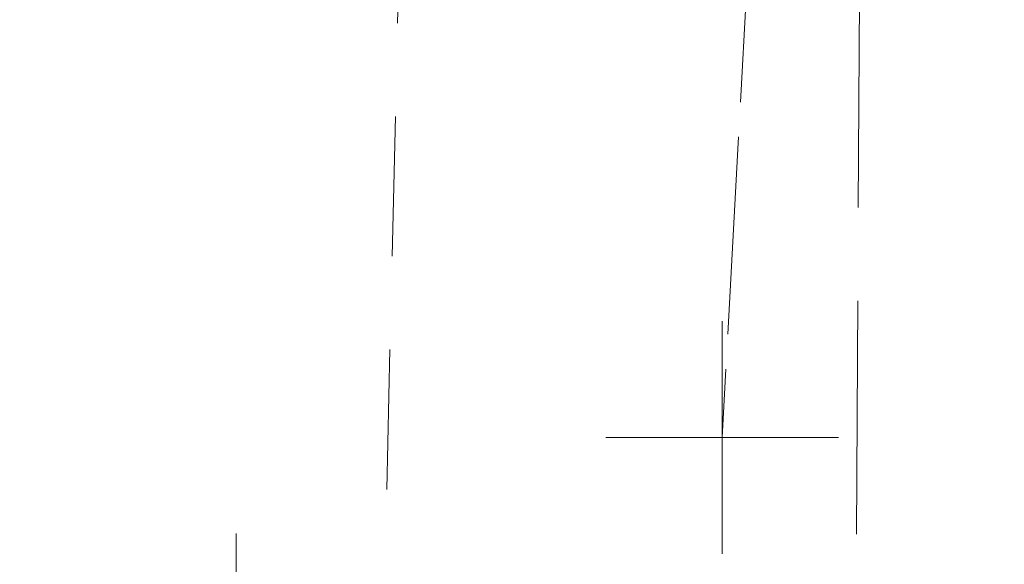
# Model space of a CAD drawing. Extents: x 146022 to 147316, y 438423 to 438809.
# Tile 314 of 322: x 147084.53 to 147088.76, y 438646.35 to 438648.69. Entities that reach past the tile are written whole.
import ezdxf

# ---------------------------------------------------------------- set-up
doc = ezdxf.new("R2010")
doc.units = 0
doc.header["$MEASUREMENT"] = 0
for name, pattern in [('DGN Style 1', [0.602689, 0.001003, -0.601686]), ('DGN Style 2', [1.00281, 0.601686, -0.401124]), ('DGN Style 3', [1.403934, 1.00281, -0.401124]), ('fenceex', [0.999998, 0.849998, -0.075, -0.075])]:
    doc.linetypes.add(name, pattern=pattern)
for name, color, linetype, lineweight in [('BR_X_SV_Abut', 230, 'DGN Style 3', 0), ('DR_X_Erosion_Control', 7, 'DGN Style 1', 0), ('RD_X_Fence', 230, 'fenceex', 0), ('SV_X_Break_Lines', 4, 'DGN Style 2', 0)]:
    doc.layers.add(name, color=color, linetype=linetype, lineweight=lineweight)
doc.layers.add('SV_X_Shot_Marker (Construction)', color=40, linetype='Continuous', lineweight=0, transparency=0.5)

# ---------------------------------------------------------------- blocks, each defined once
blk = doc.blocks.new('SVPT_4')
at = {"layer": 'SV_X_Shot_Marker (Construction)', "transparency": 33554495}
for p, q in [((0, 0.025), (0, -0.025)), ((-0.025, 0), (0.025, 0))]:
    blk.add_line(p, q, dxfattribs=at)
blk.add_point((0, 0), dxfattribs=at)
blk = doc.blocks.new('SVPT_894')
at = {"layer": 'SV_X_Shot_Marker (Construction)', "transparency": 33554495}
for p, q in [((0, 0.025), (0, -0.025)), ((-0.025, 0), (0.025, 0))]:
    blk.add_line(p, q, dxfattribs=at)
blk.add_point((0, 0), dxfattribs=at)

msp = doc.modelspace()

# ---------------------------------------------------------------- linework, layer by layer
at = {"layer": 'BR_X_SV_Abut'}
msp.add_polyline3d([(147089.714, 438650.261, 1133.435), (147088.145, 438650.293, 1133.424), (147088.12, 438645.807, 1136.79), (147088.121, 438645.503, 1136.807), (147089.703, 438645.846, 1136.787)], close=True, dxfattribs=at)
at = {"layer": 'DR_X_Erosion_Control'}
msp.add_3dface([(147055.879, 438648.608, 1118.878), (147055.015, 438611.604, 1118.451), (147085.342, 438610.355, 1130.7), (147085.457, 438645.985, 1130.777)], dxfattribs=at)
at = {"layer": 'RD_X_Fence'}
msp.add_polyline3d([(147106.048, 438718.535, 1130.782), (147106.701, 438690.887, 1131.604), (147106.117, 438662.719, 1132.768), (147088.221, 438659.174, 1130.653), (147087.546, 438646.898, 1130.872)], dxfattribs=at)
at = {"layer": 'SV_X_Break_Lines'}
msp.add_line((147086.165, 438649.281, 1130.083), (147086.0709, 438645.2715, 1131.8684), dxfattribs=at)

# ---------------------------------------------------------------- block references
at = {"layer": 'SV_X_Shot_Marker (Construction)', "transparency": 33554495, "xscale": 20, "yscale": 20, "zscale": 20}
for name, p in [('SVPT_4', (147087.546, 438646.898, 1130.872)), ('SVPT_894', (147085.457, 438645.985, 1130.777))]:
    msp.add_blockref(name, p, dxfattribs=at)

doc.saveas('drawing.dxf')
